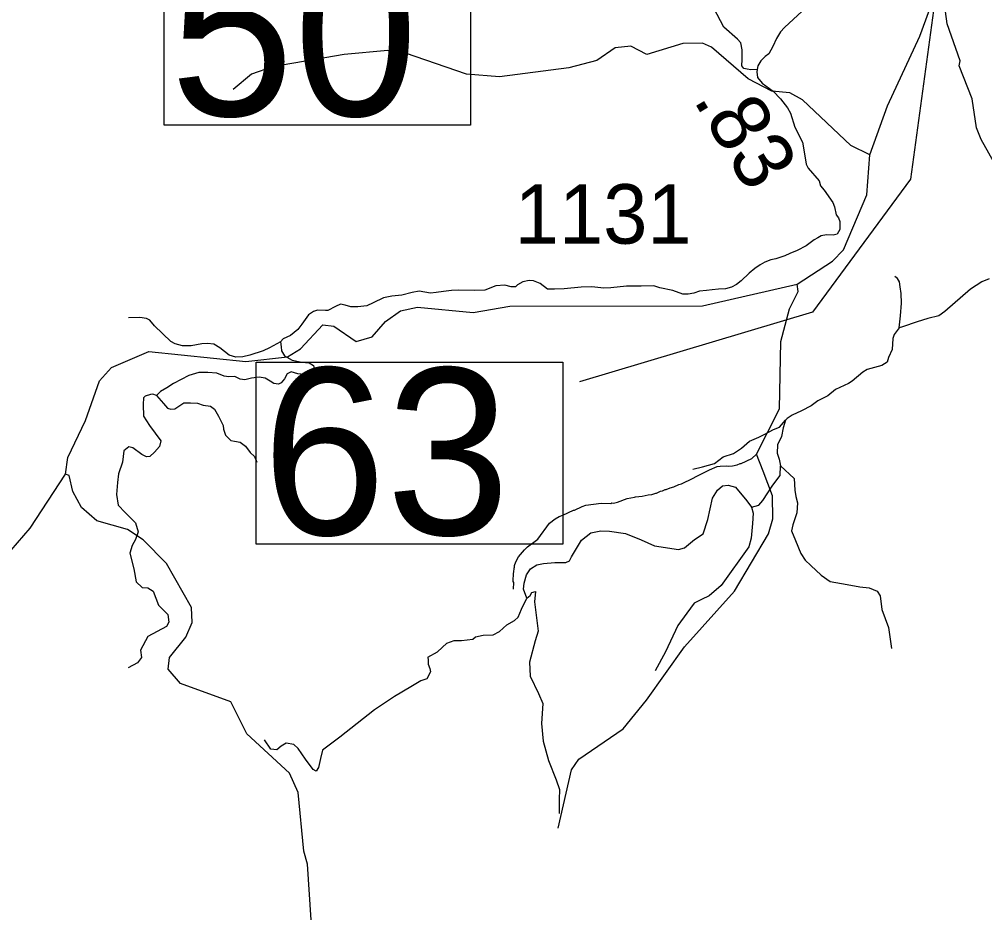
# Model space of a CAD drawing. Extents: x 1248089 to 1457196, y 820910 to 988753.
# Drawn here: x 1297075 to 1305188, y 845758 to 853327 of the extents above; entities that cross this region are included whole.
import ezdxf

# ---------------------------------------------------------------- set-up
doc = ezdxf.new("R2010")
doc.units = 0
for name, color, linetype in [('Exist Hydrographic Creek Single Shore', 7, 'Continuous'), ('Exist Hydrographic Misc Water Feature', 7, 'Continuous'), ('Exist Road Non-System Type 51', 7, 'Continuous'), ('Exist Road Primary NC Structure Standard Bridge Number Label', 7, 'Continuous'), ('Exist Road Secondary Structure Standard Bridge Number Label', 7, 'Continuous'), ('Exist Road Secondary Type 51 Attributed', 7, 'Continuous'), ('Prop GRAU CAT1 Cell', 7, 'Continuous'), ('Prop Lane Lines', 7, 'Continuous')]:
    doc.layers.add(name, color=color, linetype=linetype)

msp = doc.modelspace()

# ---------------------------------------------------------------- linework, layer by layer
at = {"layer": 'Exist Hydrographic Creek Single Shore'}
msp.add_lwpolyline([(1306113.7, 849299.4), (1306106.7, 849365.2), (1305918.7, 849513.4), (1305871.7, 849639.1), (1305877.7, 849895.1), (1305990.7, 850093), (1305938.7, 850379.7), (1305935.7, 850602.9), (1305881.7, 850814.2), (1305778.6, 851042.7), (1305544.7, 851362.5), (1305441.6, 851607.5), (1305390.7, 851900.7), (1305157.6, 852315.7), (1305118.6, 852415), (1305082.6, 852658.6), (1304972.6, 852936.6), (1304981.6, 852979.1), (1304872.6, 853289.8), (1304850.6, 853454.5)], dxfattribs=at)
at = {"layer": 'Exist Hydrographic Misc Water Feature'}
for points in [[(1304221.6, 852186.8), (1304372.6, 852600.7), (1304644.6, 853186.1), (1304724.6, 853407.8), (1304850.6, 853454.5)], [(1304221.6, 852186.8), (1304064.6, 852265.5), (1303656.6, 852651.2), (1303549.6, 852709.1), (1303399.6, 852722), (1303201.5, 852827.7), (1302891.6, 853093.3), (1302817.6, 853127.6), (1302650.6, 853124.4), (1302347.6, 853032), (1302215.6, 853100.3), (1302082.6, 853086.5), (1301929.6, 852981.3), (1301694.5, 852920.3), (1301109.6, 852843.4), (1300834.5, 852865.4), (1300321.5, 853043.1), (1300172.5, 853065.8), (1299804.5, 853030.5), (1299201.5, 852927.7), (1299025.6, 852865.5), (1298872.5, 852737.3)], [(1303611.6, 851099.3), (1303908.7, 851293.6), (1304002.6, 851390.2), (1304196.7, 851852.4), (1304221.6, 852186.8)], [(1298162.6, 850535.7), (1298977.6, 850450.4), (1299328.5, 850489.3), (1299438.5, 850556.1), (1299626.6, 850759.1), (1299718.5, 850747.4), (1299906.6, 850618.9), (1300041.6, 850658.9), (1300152.6, 850788), (1300279.6, 850877.4), (1300422.6, 850907.3), (1300888.6, 850861.8), (1301197.6, 850914.7), (1302815.6, 850918.4), (1303611.6, 851099.3)], [(1301604.7, 846527.4), (1301715.6, 847017.5), (1301776.6, 847108.2), (1302149.6, 847363.3), (1302346.7, 847602.4), (1302665.6, 848052.3), (1303085.7, 848519.8), (1303371.6, 849003.2), (1303407.6, 849127.2), (1303403.6, 849321), (1303325.7, 849529.3), (1303271.2, 849671.5), (1303462.7, 850051.9), (1303475.6, 850619.5), (1303548.6, 850893.8), (1303619.6, 851040.1), (1303611.6, 851099.3)], [(1297461.5, 849502.6), (1297481.5, 849643.4), (1297630.6, 849955.5), (1297747.6, 850288), (1297850.5, 850400.8), (1298162.6, 850535.7)], [(1301226.8, 848536.7), (1301230.1, 848592.7), (1301226.3, 848600.7), (1301228, 848672.7), (1301232.1, 848680.6), (1301232.9, 848712.6), (1301237, 848720.5), (1301237.4, 848736.5), (1301248.1, 848766.2), (1301269, 848807.7), (1301320.3, 848868.5), (1301344.9, 848891.9), (1301432.4, 848955.9), (1301529.4, 849091.6), (1301578.3, 849128.4), (1301610.7, 849147.6), (1301643, 849158.9), (1301731.9, 849200.8), (1301739.9, 849200.6), (1301804.6, 849231.1), (1301836.9, 849242.3), (1301965.2, 849259.3), (1302045.2, 849257.4), (1302053.3, 849261.2), (1302069.3, 849260.9), (1302101.5, 849268.1), (1302182.2, 849298.2), (1302246.4, 849308.7), (1302254.5, 849312.5), (1302310.6, 849319.2), (1302358.9, 849330.1), (1302390.9, 849333.3), (1302423.2, 849344.5), (1302431.2, 849344.4), (1302463.6, 849359.6), (1302479.6, 849363.3), (1302503.9, 849374.7), (1302511.9, 849374.5), (1302544.3, 849389.7), (1302576.4, 849397), (1302616.9, 849416), (1302641, 849423.4), (1302738.1, 849469.2), (1302762.4, 849484.6), (1302875.7, 849539.9), (1302940.4, 849568.4), (1302964.4, 849571.8), (1303020.4, 849572.5), (1303036.4, 849570.2), (1303068.4, 849573.4), (1303108.6, 849580.5), (1303132.9, 849591.9), (1303140.9, 849591.7), (1303229.9, 849635.6), (1303271.2, 849671.5)], [(1296952.6, 848803.8), (1297166.6, 849048.9), (1297461.5, 849502.6)], [(1298116.6, 848951.1), (1297983.6, 849039.1), (1297726.6, 849109.9), (1297596.5, 849224.2), (1297524.6, 849356.9), (1297494.5, 849492.1), (1297461.5, 849502.6)], [(1299526.7, 845758.2), (1299495.6, 846225), (1299465.7, 846333.9), (1299418.6, 846827.3), (1299346.7, 846989.6), (1298987.6, 847321.8), (1298852.6, 847590.4), (1298430.6, 847743.3), (1298325.6, 847863.6), (1298335.6, 847961.9), (1298473.6, 848133.1), (1298526.6, 848256.8), (1298520.6, 848381.7), (1298312.6, 848753.5), (1298116.6, 848951.1)]]:
    msp.add_lwpolyline(points, dxfattribs=at)
at = {"layer": 'Exist Road Non-System Type 51'}
for points in [[(1303277.4, 852903.9), (1303222.8, 852902.1), (1303192.8, 852907.4), (1303162.9, 852914.4), (1303147, 852935.6), (1303148.8, 852990.2), (1303150.5, 853071.3), (1303138.2, 853129.5), (1303110, 853161.2), (1302995.5, 853261.7), (1302969.1, 853312.8), (1302911, 853420.3)], [(1303208.8, 851194.4), (1303141, 851129.1), (1303103.3, 851096.5), (1303060.4, 851075.9), (1303008.9, 851062.1), (1302950.5, 851058.7), (1302897.3, 851051.8), (1302849.3, 851046.7), (1302790.9, 851041.5), (1302744.6, 851024.4), (1302694.8, 851017.5), (1302651.9, 851017.5), (1302567.8, 851046.7), (1302458, 851070.7), (1302406.5, 851087.9), (1302301.8, 851082.7), (1302250.3, 851082.7), (1302178.3, 851082.7), (1302046.1, 851069), (1301984.6, 851067.1), (1301963, 851068.9), (1301887.5, 851079.3), (1301796.6, 851075.8), (1301654.1, 851062.1), (1301573.5, 851058.6), (1301515.1, 851058.6), (1301453.3, 851105), (1301395, 851129.1), (1301360.6, 851132.5), (1301305.7, 851120.5), (1301261.1, 851094.7), (1301243.9, 851077.5), (1301207.9, 851079.3), (1301154.7, 851091.3), (1301080.9, 851086.1), (1300986.5, 851050.1), (1300902, 851048.3), (1300769.9, 851050), (1300706.4, 851048.3), (1300639.5, 851038), (1300579.4, 851031.2), (1300529.6, 851024.3), (1300435.2, 851041.5), (1300376.9, 851029.4), (1300289.4, 851007.1), (1300205.3, 850998.5), (1300134.9, 850984.8), (1300049.1, 850943.6), (1299994.2, 850919.5), (1299920.4, 850909.2), (1299860.3, 850909.2), (1299814, 850923), (1299772.8, 850931.5), (1299733.3, 850912.7), (1299668.1, 850878.3), (1299648.6, 850878.9), (1299580, 850882.3), (1299547.4, 850870.3), (1299506.2, 850842.8), (1299449.6, 850763.8), (1299415.2, 850720.9), (1299353.4, 850667.7), (1299293.4, 850640.2), (1299269.4, 850616.1), (1299176.7, 850564.6), (1299123.5, 850540.6), (1299011.9, 850504.5), (1298953.6, 850489.1), (1298895.2, 850485.6), (1298838.6, 850504.5), (1298759.7, 850566.3), (1298708.2, 850595.5), (1298655, 850602.4), (1298608.6, 850599), (1298519.4, 850583.5), (1298445.6, 850581.8), (1298383.8, 850599), (1298349.5, 850617.9), (1298211.6, 850751.6), (1298172.1, 850797.9), (1298142.9, 850811.7), (1298086.3, 850820.3), (1297993.6, 850816.8)], [(1304469.2, 850733.8), (1304479.6, 850835.6), (1304487.9, 850939.6), (1304485.8, 851022.7), (1304477.5, 851076.8), (1304473.3, 851120.4), (1304456.7, 851149.5), (1304433.9, 851164.1)], [(1305225.4, 851145.4), (1305165.1, 851120.4), (1305069.6, 851058.1), (1304853.5, 850871), (1304801.6, 850833.6), (1304710.2, 850810.7), (1304620.8, 850783.7), (1304498.3, 850742.1), (1304469.2, 850733.8)], [(1304469.2, 850733.8), (1304428.1, 850678.3), (1304415.6, 850642.9), (1304411.4, 850551.5), (1304380.3, 850482.9), (1304367.8, 850445.4), (1304324.2, 850416.3), (1304201.6, 850383.1), (1304164.2, 850360.2), (1304074.9, 850285.4), (1304043.7, 850266.7), (1303933.6, 850214.7), (1303869.2, 850162.7), (1303786.1, 850121.1), (1303728.9, 850078.4), (1303647.8, 850036.8), (1303571, 849999.4), (1303527.4, 849970.3), (1303514.9, 849957.8)], [(1299269.4, 850616.1), (1299274.5, 850573.9), (1299277.9, 850539.6), (1299303.7, 850498.4), (1299367.2, 850460.6), (1299447.8, 850445.1), (1299509.6, 850440), (1299547.4, 850415.9), (1299552.5, 850385), (1299533.6, 850352.4), (1299494.2, 850338.6), (1299415.2, 850347.2), (1299360.3, 850362.7), (1299326, 850345.5), (1299303.7, 850304.3), (1299290, 850287.1), (1299276.2, 850269.9), (1299253.9, 850259.6), (1299214.4, 850264.8), (1299181.8, 850285.4), (1299140.6, 850309.4), (1299089.2, 850319.7), (1299027.4, 850311.2), (1298970.7, 850295.7), (1298929.6, 850302.6), (1298884.9, 850323.2), (1298836.9, 850321.5), (1298797.4, 850328.3), (1298735.6, 850352.4), (1298660.1, 850357.5), (1298582.9, 850359.2), (1298498.8, 850333.5), (1298371.8, 850264.8), (1298314.4, 850229.1), (1298261.2, 850198.2), (1298228.6, 850163.8)], [(1298228.6, 850163.8), (1298197.7, 850175.9), (1298177.1, 850174.1), (1298132.5, 850160.4), (1298118.8, 850144.9), (1298115.3, 850088.3), (1298118.8, 849990.4), (1298168.5, 849913.1), (1298263.8, 849784.6), (1298251.8, 849736.7), (1298211.9, 849688.8)], [(1298228.6, 850163.8), (1298286.9, 850098.6), (1298321.3, 850059.1), (1298347, 850048.8), (1298381.3, 850053.9), (1298458.6, 850102), (1298513.5, 850102), (1298571.8, 850100.3), (1298619.9, 850084.8), (1298681.7, 850076.2), (1298714.3, 850050.5), (1298748.6, 849990.4), (1298788.1, 849911.4), (1298791.5, 849880.5), (1298808.7, 849832.4), (1298853.3, 849787.7), (1298884.2, 849780.9), (1298932.2, 849772.3), (1298976.8, 849737.9), (1299016.3, 849686.4), (1299051.7, 849652.8), (1299070.6, 849603)], [(1302735.5, 849545), (1302817.9, 849566.3), (1302916.3, 849592.9), (1302990.7, 849648.8), (1303078.5, 849678.1), (1303145, 849723.3), (1303211.4, 849781.8), (1303291.2, 849813.8), (1303341.7, 849840.4), (1303413.5, 849877.6), (1303464, 849898.9), (1303480, 849917.5), (1303514.9, 849957.8)], [(1303514.9, 849957.8), (1303495.9, 849893.6), (1303480, 849819.1), (1303448.1, 849749.9), (1303445.4, 849680.7), (1303461.4, 849630.2), (1303472.3, 849573.3)], [(1298211.9, 849688.8), (1298172, 849652.9), (1298144.1, 849648.9), (1298104.2, 849668.8), (1298028.5, 849724.7), (1297996.5, 849732.7), (1297952.7, 849700.8), (1297940.7, 849605), (1297908.8, 849505.2), (1297900.8, 849433.3), (1297892.8, 849333.6), (1297904.8, 849241.8), (1297964.6, 849181.9), (1298052.4, 849094.1), (1298072.3, 849018.2), (1298052.4, 848954.4), (1298024.5, 848902.5), (1298004.5, 848838.6), (1298036.4, 848706.9), (1298056.4, 848599.2), (1298108.2, 848551.3), (1298156.1, 848547.3), (1298200, 848519.3), (1298243.8, 848403.6), (1298323.6, 848323.8), (1298331.6, 848259.9), (1298311.6, 848224), (1298156.1, 848140.2), (1298092.3, 848024.4), (1298100.3, 847962.1), (1298068.4, 847918.2), (1297988.6, 847874.3)], [(1300506.9, 847965.8), (1300590.7, 848009.7), (1300666.5, 848081.5), (1300730.3, 848105.5), (1300790.1, 848105.5), (1300885.8, 848117.4), (1300909.8, 848137.4), (1300973.6, 848149.4), (1301057.3, 848153.4), (1301109.2, 848181.3), (1301173, 848237.2), (1301236.8, 848273.1), (1301268.7, 848301), (1301296.6, 848368.9), (1301340.5, 848460.7), (1301312.6, 848536.5), (1301316.6, 848588.4), (1301336.5, 848656.3), (1301372.4, 848708.2), (1301424.3, 848740.1), (1301480.1, 848752.1), (1301575.8, 848760), (1301667.6, 848760), (1301699.5, 848776), (1301715.4, 848807.9), (1301799.2, 848947.6), (1301879, 849011.5), (1301962.7, 849027.5), (1302034.5, 849023.5), (1302170.1, 849003.5), (1302301.7, 848951.6), (1302413.4, 848899.7), (1302614.7, 848870.8), (1302666.6, 848882.8), (1302750.3, 848954.6), (1302822.1, 849002.5), (1302862, 849122.3), (1302901.9, 849301.9), (1302941.8, 849369.7), (1302985.7, 849405.7), (1303033.5, 849409.7), (1303093.4, 849393.7), (1303189.1, 849277.9), (1303229, 849226.1), (1303288.8, 849242), (1303324.7, 849281.9), (1303408.4, 849409.7), (1303468.3, 849493.5), (1303472.3, 849573.3)], [(1303472.3, 849573.3), (1303586.3, 849467.8), (1303591.7, 849369.4), (1303602.3, 849316.2), (1303615.6, 849263), (1303610.3, 849177.8), (1303575.7, 849076.7), (1303565.1, 849026.1), (1303599.6, 848946.3), (1303641.7, 848835.8), (1303679, 848779.9), (1303726.8, 848734.7), (1303814.6, 848654.9), (1303889, 848601.6), (1304032.6, 848575), (1304139, 848556.4), (1304218.7, 848548.4), (1304285.2, 848519.2), (1304309.2, 848481.9), (1304325.1, 848364.8), (1304351.7, 848290.3), (1304380.9, 848213.2), (1304404.9, 848037.5)], [(1303229, 849226.1), (1303243.4, 849176.5), (1303235.5, 849088.7), (1303224.8, 848966.3), (1303206.2, 848891.8), (1302972.2, 848567.1), (1302873.8, 848479.3), (1302807.4, 848450.1), (1302746.2, 848418.1), (1302685, 848335.6), (1302610.6, 848231.9), (1302506.9, 848011), (1302419.6, 847850.6)], [(1301340.5, 848460.7), (1301367.7, 848483.2), (1301381, 848509.8), (1301412.9, 848517.8), (1301404.9, 848430), (1301420.9, 848296.9), (1301434.2, 848182.5), (1301410.3, 848102.7), (1301362.4, 847924.4), (1301367.7, 847804.7), (1301439.5, 847661), (1301474.1, 847575.8), (1301463.4, 847408.2), (1301476.5, 847257.7), (1301521.7, 847095.4), (1301585.5, 846933.1), (1301614.7, 846853.3), (1301612.1, 846768.1), (1301612.1, 846651)], [(1300506.9, 847965.8), (1300512.3, 847940.5), (1300509.9, 847906.5), (1300524.4, 847870.1), (1300529.3, 847840.9), (1300500.2, 847782.6), (1300449.2, 847765.6), (1300364.2, 847714.6), (1300228.3, 847634.4), (1300060.7, 847522.6), (1299769.4, 847291.8), (1299623.7, 847182.5), (1299606.7, 847112), (1299589.7, 847036.7), (1299570.3, 847007.6), (1299543.6, 847022.1), (1299480.5, 847107.2), (1299417.3, 847197.1), (1299380.9, 847231.1), (1299317.8, 847240.8), (1299276.5, 847216.5), (1299240.1, 847187.4), (1299189.1, 847192.2), (1299135.7, 847270)]]:
    msp.add_lwpolyline(points, dxfattribs=at)
at = {"layer": 'Exist Road Primary NC Structure Standard Bridge Number Label'}
msp.add_lwpolyline([(1298291, 853966.6), (1300867.6, 853966.6), (1300867.6, 852437.4), (1298291, 852437.4)], close=True, dxfattribs=at)
at = {"layer": 'Exist Road Secondary Structure Standard Bridge Number Label'}
msp.add_lwpolyline([(1304857.8, 854143.6), (1304564.9, 851983.1), (1303741, 850866.3), (1301781.9, 850280.4)], dxfattribs=at)
msp.add_lwpolyline([(1299065.5, 850444.6), (1301642, 850444.6), (1301642, 848915.4), (1299065.5, 848915.4)], close=True, dxfattribs=at)
at = {"layer": 'Exist Road Secondary Type 51 Attributed'}
msp.add_lwpolyline([(1303653.7, 853394.5), (1303506.8, 853257.7), (1303472.5, 853221), (1303437.7, 853166.9), (1303408.1, 853097.2), (1303373.3, 853036.6), (1303343.6, 853014.7), (1303306.2, 852978.5), (1303283, 852936), (1303277.4, 852903.9), (1303274, 852884.4), (1303277.9, 852837.9), (1303317.8, 852791.5), (1303411.8, 852721.6), (1303472.4, 852658.4), (1303530.4, 852583.6), (1303554.9, 852538.4), (1303592.2, 852419.7), (1303658, 852293.3), (1303665.6, 852246.2), (1303687.5, 852108.2), (1303705.5, 852074.7), (1303795.8, 851968.9), (1303809.7, 851925.8), (1303839.4, 851889.7), (1303912.9, 851787.8), (1303925.8, 851750.4), (1303941.2, 851684.6), (1303960.6, 851657.5), (1303972.2, 851627.8), (1303969.6, 851560.8), (1303949, 851519.5), (1303915.4, 851513), (1303857.4, 851514.3), (1303814.9, 851506.6), (1303785.3, 851491.1), (1303754.3, 851473), (1303688.9, 851423.5), (1303612.9, 851384.8), (1303549.7, 851359), (1303509.8, 851338.4), (1303433.7, 851312.6), (1303389.9, 851306.1), (1303340.9, 851286.8), (1303302.3, 851263.6), (1303255.9, 851231.3), (1303208.8, 851194.4)], dxfattribs=at)

# ---------------------------------------------------------------- texts
at = {"layer": 'Exist Road Primary NC Structure Standard Bridge Number Label'}
msp.add_text('50', height=1400, dxfattribs=at).set_placement((1298341.2, 852516.5))
at = {"layer": 'Exist Road Secondary Structure Standard Bridge Number Label'}
msp.add_text('63', height=1400, dxfattribs=at).set_placement((1299115.7, 848994.5))
at = {"layer": 'Prop GRAU CAT1 Cell'}
msp.add_text('.83', height=500, rotation=300.73181, dxfattribs=at).set_placement((1302732.4, 852653))
at = {"layer": 'Prop Lane Lines'}
msp.add_text('1131', height=500, dxfattribs=at).set_placement((1301238.2, 851440.9))

doc.saveas('drawing.dxf')
